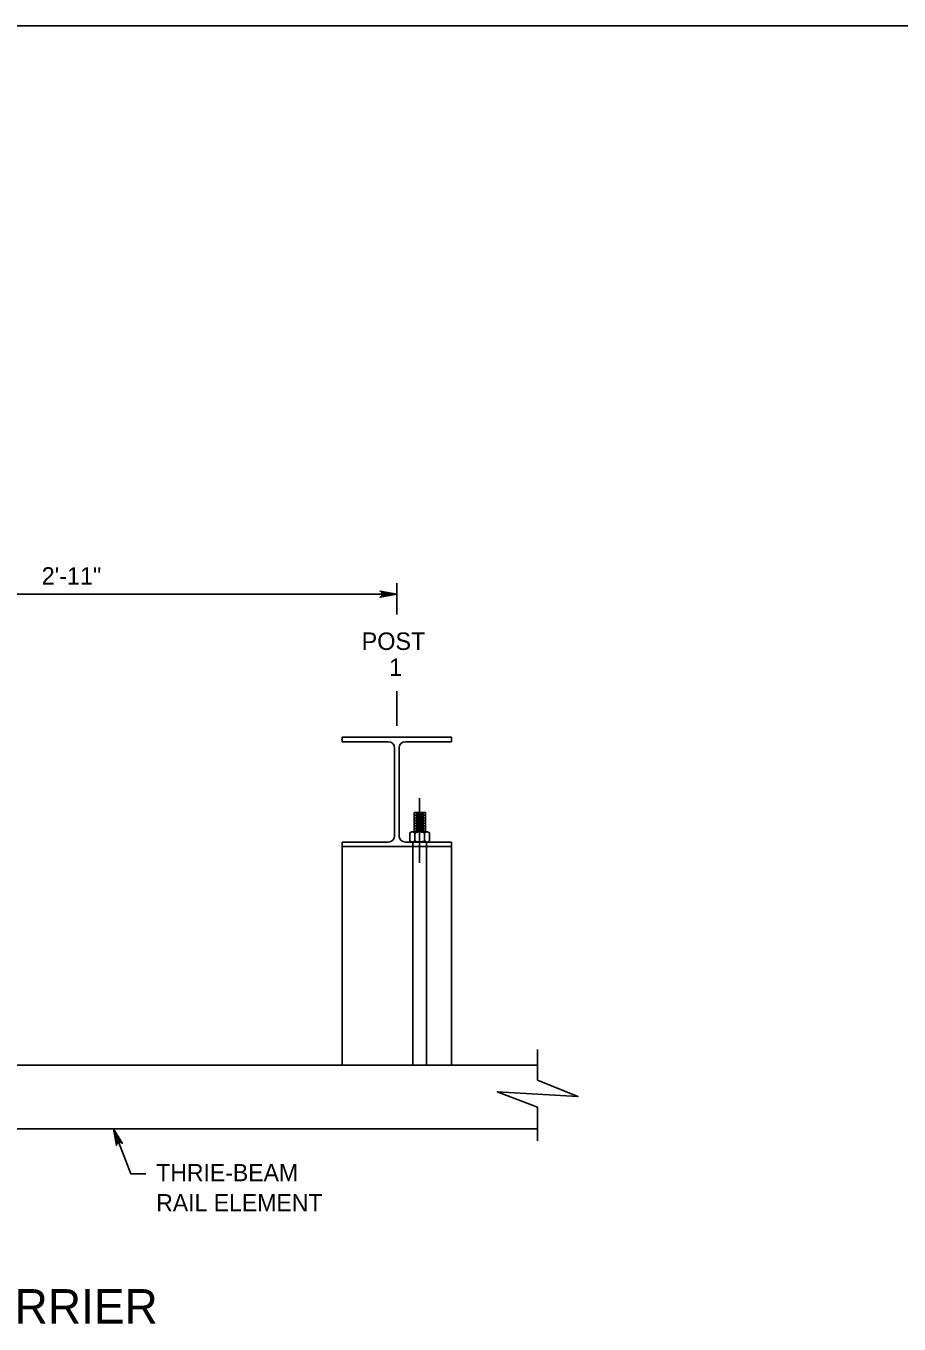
# Model space of a CAD drawing. Extents: x 632007860 to 635435983, y 295418622 to 297794622.
# Drawn here: x 634840166 to 634994846, y 296955748 to 297185622 of the extents above; entities that cross this region are included whole.
import ezdxf

# ---------------------------------------------------------------- set-up
doc = ezdxf.new("R2010")
doc.units = 0
for name, color, linetype in [('1', 7, 'Continuous'), ('S-DETL-DIMS', 7, 'Continuous'), ('S-DETL-T120', 7, 'Continuous'), ('S-DETL-T240', 7, 'Continuous'), ('S-MISC-CNTR-WT01', 7, 'Continuous'), ('S-STEL', 7, 'Continuous')]:
    doc.layers.add(name, color=color, linetype=linetype)

msp = doc.modelspace()

# ---------------------------------------------------------------- linework, layer by layer
at = {"layer": '1'}
msp.add_line((634570860, 297185622), (635356860, 297185622), dxfattribs=at)
at = {"layer": 'S-DETL-DIMS'}
for p, q in [((634696059, 297085001), (634905868, 297085001)), ((634930798, 296998916), (634930798, 297004341)), ((634930798, 296988182), (634930798, 296994153)), ((634855650, 296990337), (634858750, 296982322)), ((634861397, 296982322), (634858750, 296982322))]:
    msp.add_line(p, q, dxfattribs=at)
for points in [[(634905868, 297085001), (634902909, 297084446), (634903023, 297084525), (634903137, 297084604), (634903196, 297084703), (634903255, 297084802), (634903272, 297084901), (634903289, 297085001), (634903272, 297085100), (634903255, 297085199), (634903196, 297085298), (634903137, 297085398), (634903023, 297085477), (634902909, 297085556), (634905868, 297085001), (634903023, 297085477), (634903137, 297085398), (634905868, 297085001), (634903196, 297085298), (634903255, 297085199), (634905868, 297085001), (634903272, 297085100), (634903289, 297085001), (634905868, 297085001), (634903272, 297084901), (634903255, 297084802), (634905868, 297085001), (634903196, 297084703), (634903137, 297084604), (634905868, 297085001), (634903023, 297084525)], [(634930798, 296998916), (634937942, 296996016), (634923655, 296996880), (634930798, 296994153)], [(634855650, 296990337), (634857235, 296987777), (634857120, 296987855), (634857005, 296987933), (634856892, 296987952), (634856778, 296987971), (634856679, 296987951), (634856581, 296987931), (634856494, 296987880), (634856408, 296987828), (634856336, 296987737), (634856265, 296987647), (634856232, 296987512), (634856200, 296987377), (634855650, 296990337), (634856232, 296987512), (634856265, 296987647), (634855650, 296990337), (634856336, 296987737), (634856408, 296987828), (634855650, 296990337), (634856494, 296987880), (634856581, 296987931), (634855650, 296990337), (634856679, 296987951), (634856778, 296987971), (634855650, 296990337), (634856892, 296987952), (634857005, 296987933), (634855650, 296990337), (634857120, 296987855)]]:
    msp.add_lwpolyline(points, dxfattribs=at)
at = {"layer": 'S-MISC-CNTR-WT01'}
for p, q in [((634905868, 297081392), (634905868, 297086963)), ((634905868, 297061665), (634905868, 297067825)), ((634909917, 297037401), (634909917, 297048870))]:
    msp.add_line(p, q, dxfattribs=at)
at = {"layer": 'S-STEL'}
for p, q in [((634896173, 297059668), (634915564, 297059668)), ((634896173, 297059668), (634896173, 297058862)), ((634915564, 297058862), (634915564, 297059668)), ((634896173, 297058862), (634904354, 297058862)), ((634905466, 297057746), (634905466, 297042222)), ((634906271, 297057746), (634906271, 297042222)), ((634907383, 297058862), (634915564, 297058862)), ((634908923, 297042910), (634908923, 297046348)), ((634910939, 297046348), (634908923, 297046348)), ((634910939, 297045876), (634908923, 297045876)), ((634910630, 297046112), (634909252, 297046112)), ((634910939, 297042910), (634910939, 297046348)), ((634910939, 297045405), (634908923, 297045405)), ((634910939, 297044934), (634908923, 297044934)), ((634910939, 297044462), (634908923, 297044462)), ((634910939, 297043991), (634908923, 297043991)), ((634910939, 297043519), (634908923, 297043519)), ((634910630, 297045641), (634909252, 297045641)), ((634910630, 297045169), (634909252, 297045169)), ((634910630, 297044698), (634909252, 297044698)), ((634910630, 297044227), (634909252, 297044227)), ((634910630, 297043755), (634909252, 297043755)), ((634908170, 297042708), (634908519, 297042910)), ((634908170, 297041308), (634908170, 297042708)), ((634908170, 297041308), (634908519, 297041106)), ((634911314, 297042910), (634908519, 297042910)), ((634910939, 297043048), (634908923, 297043048)), ((634909043, 297041308), (634909043, 297042708)), ((634910630, 297043284), (634909252, 297043284)), ((634910790, 297041308), (634910790, 297042708)), ((634911664, 297042708), (634911314, 297042910)), ((634911664, 297041308), (634911314, 297041106)), ((634911664, 297041308), (634911664, 297042708)), ((634896173, 297041106), (634896173, 297040301)), ((634896173, 297041106), (634904354, 297041106)), ((634896173, 297040301), (634915564, 297040301)), ((634896173, 297040301), (634915564, 297040301)), ((634896173, 297040301), (634896173, 297001569)), ((634907383, 297041106), (634915564, 297041106)), ((634911314, 297041106), (634908519, 297041106)), ((634908706, 297041106), (634908706, 297001569)), ((634911127, 297041106), (634911127, 297001569)), ((634915564, 297040301), (634915564, 297041106)), ((634915564, 297040301), (634915564, 297001569)), ((634754162, 297001569), (634930798, 297001569)), ((634896173, 297001569), (634915564, 297001569)), ((634763818, 296990337), (634930798, 296990337))]:
    msp.add_line(p, q, dxfattribs=at)
for centre, start, end in [((634904352, 297057748), 359.90036, 89.90036), ((634907385, 297057748), 90.09964, 180.09964), ((634904352, 297042220), 270.09964, 0.09964), ((634907385, 297042220), 179.90036, 269.90036)]:
    msp.add_arc(centre, 1114, start, end, dxfattribs=at)
for points in [[(634908606, 297042910), (634908669, 297042901), (634908801, 297042884), (634908942, 297042792), (634909019, 297042728), (634909043, 297042708)], [(634908606, 297041106), (634908669, 297041115), (634908801, 297041132), (634908942, 297041224), (634909019, 297041288), (634909043, 297041308)], [(634909043, 297042708), (634909117, 297042738), (634909292, 297042809), (634909584, 297042891), (634909805, 297042903), (634909917, 297042910)], [(634909043, 297041308), (634909117, 297041278), (634909292, 297041207), (634909584, 297041125), (634909805, 297041113), (634909917, 297041106)], [(634909917, 297042910), (634909937, 297042909), (634910068, 297042908), (634910312, 297042875), (634910582, 297042794), (634910739, 297042729), (634910790, 297042708)], [(634909917, 297041106), (634909937, 297041106), (634910068, 297041108), (634910312, 297041141), (634910582, 297041222), (634910739, 297041287), (634910790, 297041308)], [(634910790, 297042708), (634910856, 297042760), (634910982, 297042861), (634911146, 297042909), (634911225, 297042910), (634911227, 297042910)], [(634910790, 297041308), (634910856, 297041256), (634910982, 297041155), (634911146, 297041107), (634911225, 297041106), (634911227, 297041106)]]:
    msp.add_open_spline(points, degree=3, dxfattribs=at)

# ---------------------------------------------------------------- texts
at = {"layer": 'S-DETL-T120'}
for s, height, p in [('2\'-11"', 3098.7, (634842954, 297086673)), ('POST', 3098.7, (634899638, 297075122)), ('1', 3099, (634904505, 297070534)), ('THRIE-BEAM ', 3048.01, (634863246, 296981036)), ('RAIL ELEMENT', 3048.01, (634863246, 296975702))]:
    msp.add_text(s, height=height, dxfattribs=at).set_placement(p)
at = {"layer": 'S-DETL-T240'}
msp.add_text('PLAN VIEW FOR THRIE-BEAM TO PA 3-RAIL BRIDGE BARRIER', height=6096, dxfattribs=at).set_placement((634620735, 296955834))

doc.saveas('drawing.dxf')
